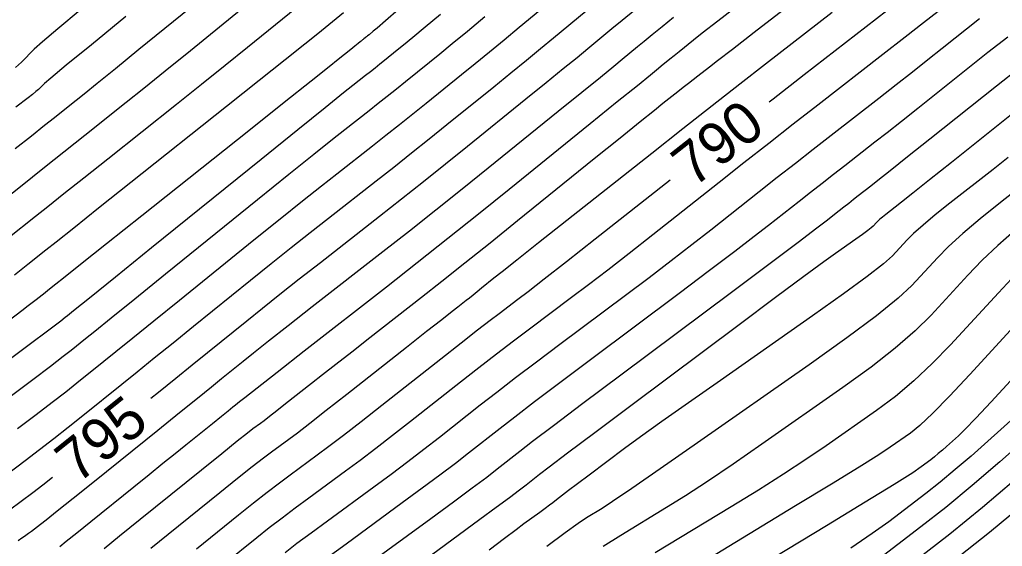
# Model space of a CAD drawing. Extents: x 2079879 to 2092887, y 778083 to 784051.
# Drawn here: x 2084037.6 to 2084103, y 780828.7 to 780863.7 of the extents above; entities that cross this region are included whole.
import ezdxf

# ---------------------------------------------------------------- set-up
doc = ezdxf.new("R2010")
doc.units = 0
doc.layers.add('DT_X_Contour_Major', color=7, linetype='Continuous')
doc.layers.add('DT_X_Contour_Minor', color=7, linetype='Continuous')

msp = doc.modelspace()

# ---------------------------------------------------------------- linework, layer by layer
at = {"layer": 'DT_X_Contour_Major'}
for points in [[(2084105.037, 780871.756), (2084102.559, 780869.94), (2084101.721, 780869.325), (2084101.066, 780868.841), (2084100.595, 780868.488), (2084100.307, 780868.266), (2084099.784, 780867.849), (2084099.355, 780867.511), (2084098.46, 780866.813), (2084097.099, 780865.752), (2084095.273, 780864.33), (2084089.781, 780860.056), (2084087.717, 780858.447), (2084087.46, 780858.246)], [(2084062.801, 780864.405), (2084061.933, 780863.66), (2084061.371, 780863.179), (2084061.115, 780862.961), (2084060.841, 780862.733), (2084060.747, 780862.656), (2084060.672, 780862.593), (2084060.615, 780862.547), (2084060.577, 780862.516), (2084060.5, 780862.453), (2084060.471, 780862.43), (2084060.442, 780862.407), (2084060.413, 780862.384), (2084060.384, 780862.361), (2084060.306, 780862.3), (2084060.242, 780862.249), (2084060.106, 780862.139), (2084059.899, 780861.972), (2084059.621, 780861.748), (2084058.786, 780861.072), (2084058.179, 780860.585), (2084056.985, 780859.633), (2084055.203, 780858.215), (2084052.835, 780856.331), (2084045.737, 780850.685), (2084043.383, 780848.813), (2084041.645, 780847.43), (2084040.523, 780846.538), (2084040.017, 780846.135), (2084039.488, 780845.714), (2084039.29, 780845.557), (2084039.091, 780845.401), (2084038.893, 780845.246), (2084038.694, 780845.092), (2084038.164, 780844.682), (2084037.749, 780844.363), (2084036.898, 780843.714)], [(2084044.664, 780863.945), (2084042.372, 780862.066), (2084040.707, 780860.696), (2084039.668, 780859.833), (2084039.254, 780859.478), (2084038.987, 780859.21), (2084038.861, 780859.092), (2084038.683, 780858.942), (2084038.452, 780858.758), (2084038.17, 780858.541), (2084037.347, 780857.919)], [(2084078.524, 780864.374), (2084077.671, 780863.678), (2084076.987, 780863.115), (2084075.389, 780861.787), (2084074.682, 780861.204), (2084073.761, 780860.451), (2084072.626, 780859.528), (2084071.276, 780858.435), (2084067.391, 780855.292), (2084065.932, 780854.116), (2084064.47, 780852.948), (2084063.003, 780851.786), (2084061.533, 780850.631), (2084057.607, 780847.559), (2084056.197, 780846.452), (2084054.91, 780845.435), (2084053.746, 780844.509), (2084052.706, 780843.673), (2084050.097, 780841.562), (2084049.081, 780840.742), (2084047.992, 780839.861), (2084046.828, 780838.922), (2084046.332, 780838.521)], [(2084103.91, 780857.682), (2084099.568, 780854.222), (2084098.114, 780853.063), (2084097.008, 780852.183), (2084096.25, 780851.581), (2084095.84, 780851.257), (2084095.212, 780850.764), (2084094.997, 780850.592), (2084094.82, 780850.445), (2084094.683, 780850.322), (2084094.585, 780850.224), (2084094.375, 780849.997), (2084094.244, 780849.878), (2084094.005, 780849.692), (2084093.66, 780849.439), (2084093.209, 780849.119), (2084091.863, 780848.177), (2084091.085, 780847.616), (2084089.757, 780846.637), (2084087.881, 780845.24), (2084085.456, 780843.427), (2084078.258, 780838.035), (2084075.854, 780836.233), (2084074.041, 780834.87), (2084072.818, 780833.945), (2084072.185, 780833.46), (2084071.286, 780832.751), (2084070.84, 780832.408), (2084070.177, 780831.911), (2084069.297, 780831.26), (2084068.199, 780830.455), (2084064.983, 780828.102)], [(2084080.857, 780853.054), (2084075.875, 780849.117), (2084073.981, 780847.624), (2084072.495, 780846.456), (2084071.415, 780845.615), (2084070.743, 780845.101), (2084069.493, 780844.165), (2084068.899, 780843.712), (2084068.054, 780843.058), (2084066.958, 780842.201), (2084065.612, 780841.142), (2084061.687, 780838.048), (2084060.315, 780836.971), (2084059.142, 780836.061), (2084058.169, 780835.317), (2084057.395, 780834.741), (2084055.596, 780833.425), (2084054.875, 780832.888), (2084054.061, 780832.263), (2084053.153, 780831.55), (2084052.152, 780830.748), (2084049.359, 780828.494)], [(2084104.718, 780844.391), (2084100.786, 780840.116), (2084099.434, 780838.669), (2084098.325, 780837.536), (2084097.46, 780836.716), (2084096.839, 780836.21), (2084095.508, 780835.278), (2084094.74, 780834.771), (2084093.435, 780833.95), (2084091.592, 780832.814), (2084089.212, 780831.364), (2084082.15, 780827.077), (2084079.694, 780825.565), (2084077.623, 780824.243), (2084075.936, 780823.113), (2084074.633, 780822.172), (2084071.674, 780819.919), (2084070.535, 780819.049), (2084069.338, 780818.129), (2084068.084, 780817.158), (2084066.772, 780816.137), (2084065.956, 780815.5)], [(2084039.784, 780833.26), (2084039.147, 780832.761), (2084038.477, 780832.249), (2084036.921, 780831.081)], [(2084104.154, 780831.308), (2084102.097, 780829.605), (2084099.669, 780827.666)]]:
    msp.add_lwpolyline(points, dxfattribs=at)
at = {"layer": 'DT_X_Contour_Minor'}
for points in [[(2084056.414, 780867.752), (2084050.901, 780863.244), (2084048.962, 780861.661), (2084047.281, 780860.296), (2084045.858, 780859.146), (2084044.693, 780858.214), (2084041.929, 780856.016), (2084039.907, 780854.407), (2084038.934, 780853.633), (2084037.986, 780852.879), (2084035.491, 780850.894)], [(2084057.775, 780865.974), (2084054.164, 780863.021), (2084052.765, 780861.882), (2084051.277, 780860.679), (2084049.699, 780859.413), (2084048.031, 780858.083), (2084043.466, 780854.452), (2084041.882, 780853.192), (2084040.553, 780852.135), (2084039.48, 780851.281), (2084038.663, 780850.631), (2084036.823, 780849.168)], [(2084050.134, 780865.509), (2084045.53, 780861.743), (2084043.974, 780860.472), (2084042.759, 780859.481), (2084041.886, 780858.773), (2084041.355, 780858.345), (2084040.393, 780857.58), (2084039.929, 780857.211), (2084039.261, 780856.68), (2084038.387, 780855.985), (2084037.309, 780855.127)], [(2084073.573, 780865.49), (2084070.827, 780863.21), (2084069.816, 780862.372), (2084068.84, 780861.569), (2084067.9, 780860.801), (2084066.997, 780860.067), (2084064.635, 780858.156), (2084063.748, 780857.442), (2084062.859, 780856.731), (2084061.967, 780856.025), (2084061.074, 780855.323), (2084058.687, 780853.455), (2084057.672, 780852.655), (2084056.417, 780851.655), (2084054.921, 780850.454), (2084053.186, 780849.054), (2084048.237, 780845.052), (2084046.53, 780843.672), (2084045.12, 780842.532), (2084044.008, 780841.633), (2084043.193, 780840.975), (2084041.415, 780839.541), (2084040.669, 780838.948), (2084039.763, 780838.244), (2084038.697, 780837.429), (2084037.471, 780836.504)], [(2084085.501, 780864.769), (2084084.029, 780863.63), (2084083.002, 780862.831), (2084082.42, 780862.372), (2084081.46, 780861.6), (2084081.124, 780861.329), (2084080.836, 780861.095), (2084080.595, 780860.899), (2084080.402, 780860.74), (2084079.951, 780860.365), (2084079.549, 780860.037), (2084078.683, 780859.334), (2084077.352, 780858.255), (2084075.556, 780856.802), (2084070.148, 780852.427), (2084068.117, 780850.791), (2084066.081, 780849.164), (2084064.039, 780847.547), (2084061.993, 780845.938), (2084056.528, 780841.662), (2084054.722, 780840.249), (2084053.403, 780839.216), (2084052.571, 780838.564), (2084052.226, 780838.292), (2084051.956, 780838.073), (2084051.785, 780837.935), (2084051.473, 780837.683), (2084051.022, 780837.319), (2084050.43, 780836.841), (2084048.665, 780835.417), (2084047.951, 780834.842), (2084047.136, 780834.184), (2084046.218, 780833.443), (2084045.198, 780832.62), (2084042.34, 780830.314), (2084041.396, 780829.552), (2084040.707, 780828.994), (2084040.273, 780828.639)], [(2084075.28, 780864.302), (2084073.108, 780862.499), (2084072.249, 780861.788), (2084071.301, 780861.01), (2084070.263, 780860.164), (2084069.137, 780859.251), (2084066.013, 780856.724), (2084064.84, 780855.779), (2084063.664, 780854.84), (2084062.485, 780853.905), (2084061.303, 780852.977), (2084058.147, 780850.507), (2084056.934, 780849.554), (2084055.663, 780848.545), (2084054.334, 780847.482), (2084052.946, 780846.363), (2084049.167, 780843.307), (2084047.806, 780842.207), (2084046.556, 780841.197), (2084045.418, 780840.278), (2084044.392, 780839.449), (2084041.804, 780837.362), (2084040.837, 780836.588), (2084039.876, 780835.832), (2084038.922, 780835.095), (2084037.974, 780834.377), (2084035.455, 780832.484)], [(2084065.591, 780864.073), (2084064.57, 780863.225), (2084063.75, 780862.547), (2084063.132, 780862.038), (2084062.717, 780861.699), (2084061.878, 780861.021), (2084061.564, 780860.767), (2084061.248, 780860.515), (2084060.931, 780860.264), (2084060.614, 780860.015), (2084059.767, 780859.352), (2084059.147, 780858.858), (2084057.924, 780857.874), (2084056.096, 780856.4), (2084053.665, 780854.435), (2084046.378, 780848.541), (2084043.979, 780846.602), (2084042.249, 780845.203), (2084041.187, 780844.344), (2084040.794, 780844.027), (2084040.638, 780843.9), (2084040.333, 780843.668), (2084039.536, 780843.067), (2084038.246, 780842.097), (2084036.464, 780840.758)], [(2084068.546, 780863.921), (2084067.382, 780862.956), (2084066.379, 780862.128), (2084065.537, 780861.437), (2084064.857, 780860.883), (2084063.257, 780859.589), (2084062.656, 780859.105), (2084062.053, 780858.623), (2084061.449, 780858.145), (2084060.844, 780857.669), (2084059.227, 780856.404), (2084058.409, 780855.757), (2084057.17, 780854.764), (2084055.509, 780853.427), (2084053.426, 780851.744), (2084047.307, 780846.797), (2084045.254, 780845.137), (2084043.685, 780843.867), (2084042.598, 780842.989), (2084041.994, 780842.501), (2084041.027, 780841.721), (2084040.501, 780841.308), (2084039.649, 780840.656), (2084038.471, 780839.763), (2084036.967, 780838.631)], [(2084059.137, 780864.196), (2084057.427, 780862.798), (2084056.568, 780862.102), (2084055.272, 780861.062), (2084053.539, 780859.679), (2084051.37, 780857.952), (2084045.003, 780852.887), (2084042.858, 780851.182), (2084041.2, 780849.862), (2084040.027, 780848.929), (2084039.34, 780848.383), (2084038.156, 780847.441), (2084037.711, 780847.089), (2084037.267, 780846.739)], [(2084041.633, 780864.376), (2084040.143, 780863.134), (2084039.123, 780862.262), (2084038.573, 780861.76), (2084037.733, 780860.915), (2084037.336, 780860.545)], [(2084081.098, 780863.88), (2084080.335, 780863.265), (2084079.68, 780862.734), (2084079.133, 780862.288), (2084078.695, 780861.927), (2084077.67, 780861.076), (2084077.116, 780860.621), (2084076.222, 780859.892), (2084074.989, 780858.892), (2084073.416, 780857.618), (2084068.769, 780853.859), (2084067.025, 780852.454), (2084065.275, 780851.056), (2084063.521, 780849.666), (2084061.763, 780848.285), (2084057.068, 780844.611), (2084055.459, 780843.351), (2084054.156, 780842.326), (2084053.159, 780841.536), (2084052.466, 780840.982), (2084051.026, 780839.818), (2084050.357, 780839.277), (2084049.427, 780838.526), (2084048.239, 780837.567), (2084046.79, 780836.398), (2084042.581, 780833.003), (2084041.173, 780831.868), (2084040.103, 780831.009), (2084039.372, 780830.427), (2084038.98, 780830.122), (2084038.388, 780829.677), (2084038.182, 780829.523), (2084038.009, 780829.395), (2084037.868, 780829.293), (2084037.759, 780829.217), (2084037.514, 780829.049)], [(2084088.384, 780864.362), (2084086.459, 780862.878), (2084085.001, 780861.753), (2084084.009, 780860.987), (2084083.484, 780860.58), (2084082.706, 780859.975), (2084082.405, 780859.739), (2084082.083, 780859.487), (2084081.741, 780859.218), (2084081.379, 780858.933), (2084080.387, 780858.149), (2084079.822, 780857.698), (2084078.873, 780856.935), (2084077.538, 780855.858), (2084075.819, 780854.468), (2084070.722, 780850.344), (2084068.888, 780848.865), (2084067.211, 780847.521), (2084065.69, 780846.312), (2084064.325, 780845.238), (2084060.894, 780842.553), (2084059.687, 780841.608), (2084058.64, 780840.787), (2084057.752, 780840.09), (2084057.023, 780839.517), (2084055.294, 780838.153), (2084054.703, 780837.689), (2084054.227, 780837.318), (2084053.867, 780837.04), (2084053.622, 780836.857), (2084053.122, 780836.491), (2084052.767, 780836.217), (2084052.077, 780835.669), (2084051.051, 780834.846), (2084049.689, 780833.75), (2084045.611, 780830.459), (2084044.25, 780829.358), (2084043.225, 780828.522)], [(2084091.646, 780864.22), (2084087.215, 780860.772), (2084085.497, 780859.431), (2084083.664, 780857.995), (2084081.717, 780856.464), (2084079.655, 780854.837), (2084074.005, 780850.373), (2084072.112, 780848.877), (2084070.672, 780847.737), (2084069.684, 780846.952), (2084069.148, 780846.524), (2084068.324, 780845.857), (2084068.027, 780845.618), (2084067.756, 780845.4), (2084067.51, 780845.205), (2084067.289, 780845.031), (2084066.734, 780844.597), (2084066.365, 780844.307), (2084065.676, 780843.764), (2084064.665, 780842.968), (2084063.333, 780841.918), (2084059.354, 780838.782), (2084057.995, 780837.713), (2084056.901, 780836.86), (2084056.072, 780836.221), (2084055.508, 780835.799), (2084054.359, 780834.958), (2084053.821, 780834.553), (2084053.069, 780833.966), (2084052.102, 780833.198), (2084050.921, 780832.249), (2084047.485, 780829.477), (2084046.318, 780828.53)], [(2084098.68, 780864.282), (2084097.721, 780863.529), (2084096.496, 780862.572), (2084095.006, 780861.411), (2084090.678, 780858.042), (2084089.052, 780856.774), (2084087.418, 780855.495), (2084085.776, 780854.205), (2084084.127, 780852.904), (2084079.719, 780849.421), (2084078.142, 780848.18), (2084076.715, 780847.069), (2084075.439, 780846.088), (2084074.314, 780845.237), (2084071.516, 780843.141), (2084070.442, 780842.33), (2084069.319, 780841.471), (2084068.147, 780840.563), (2084066.927, 780839.606), (2084063.607, 780836.989), (2084062.403, 780836.046), (2084061.281, 780835.181), (2084060.24, 780834.393), (2084059.281, 780833.683), (2084056.834, 780831.893), (2084055.929, 780831.224), (2084055.053, 780830.56), (2084054.205, 780829.901), (2084053.384, 780829.248), (2084051.233, 780827.512)], [(2084101.434, 780863.782), (2084098.965, 780861.814), (2084098.006, 780861.053), (2084096.982, 780860.245), (2084095.894, 780859.391), (2084094.74, 780858.491), (2084091.576, 780856.028), (2084090.386, 780855.101), (2084089.192, 780854.166), (2084087.991, 780853.223), (2084086.786, 780852.272), (2084083.563, 780849.725), (2084082.302, 780848.737), (2084080.935, 780847.683), (2084079.463, 780846.561), (2084077.886, 780845.373), (2084073.538, 780842.117), (2084071.984, 780840.948), (2084070.584, 780839.884), (2084069.336, 780838.924), (2084068.241, 780838.069), (2084065.527, 780835.929), (2084064.491, 780835.121), (2084063.419, 780834.301), (2084062.311, 780833.469), (2084061.168, 780832.625), (2084058.071, 780830.36), (2084056.984, 780829.559), (2084056.045, 780828.857), (2084055.256, 780828.253)], [(2084103.314, 780862.577), (2084101.998, 780861.54), (2084098.555, 780858.797), (2084097.332, 780857.823), (2084096.244, 780856.961), (2084095.291, 780856.211), (2084094.473, 780855.571), (2084092.473, 780854.014), (2084091.721, 780853.428), (2084090.966, 780852.837), (2084090.207, 780852.24), (2084089.445, 780851.639), (2084087.407, 780850.029), (2084086.462, 780849.294), (2084085.156, 780848.296), (2084083.487, 780847.034), (2084081.457, 780845.509), (2084075.56, 780841.093), (2084073.527, 780839.565), (2084071.848, 780838.296), (2084070.525, 780837.285), (2084069.556, 780836.533), (2084067.447, 780834.87), (2084066.579, 780834.196), (2084065.558, 780833.421), (2084064.383, 780832.544), (2084063.054, 780831.567), (2084059.308, 780828.827), (2084058.038, 780827.895)], [(2084104.145, 780860.551), (2084102.562, 780859.299), (2084098.146, 780855.779), (2084096.658, 780854.594), (2084095.505, 780853.677), (2084094.688, 780853.03), (2084094.207, 780852.651), (2084093.37, 780852), (2084093.055, 780851.755), (2084092.74, 780851.508), (2084092.422, 780851.258), (2084092.103, 780851.007), (2084091.251, 780850.333), (2084090.623, 780849.851), (2084089.376, 780848.909), (2084087.511, 780847.507), (2084085.028, 780845.646), (2084077.583, 780840.069), (2084075.069, 780838.183), (2084073.113, 780836.709), (2084071.713, 780835.647), (2084070.871, 780834.996), (2084069.366, 780833.811), (2084068.667, 780833.271), (2084067.696, 780832.541), (2084066.454, 780831.62), (2084064.941, 780830.509), (2084060.545, 780827.294)], [(2084103.351, 780854.561), (2084102.337, 780853.765), (2084099.474, 780851.519), (2084098.49, 780850.734), (2084097.685, 780850.062), (2084097.058, 780849.503), (2084096.611, 780849.058), (2084095.657, 780848.02), (2084095.057, 780847.479), (2084093.971, 780846.632), (2084092.399, 780845.479), (2084090.341, 780844.022), (2084084.207, 780839.727), (2084082.083, 780838.235), (2084080.315, 780836.981), (2084078.9, 780835.963), (2084077.84, 780835.183), (2084075.486, 780833.42), (2084074.7, 780832.831), (2084074.107, 780832.385), (2084073.707, 780832.082), (2084073.5, 780831.924), (2084073.206, 780831.692), (2084073.06, 780831.58), (2084072.843, 780831.417), (2084072.555, 780831.204), (2084072.196, 780830.941), (2084071.144, 780830.171), (2084070.624, 780829.785), (2084069.851, 780829.204), (2084068.826, 780828.428)], [(2084106.729, 780854.623), (2084102.834, 780851.568), (2084101.476, 780850.479), (2084100.324, 780849.503), (2084099.378, 780848.64), (2084098.638, 780847.891), (2084096.94, 780846.044), (2084096.035, 780845.195), (2084094.593, 780844.032), (2084092.616, 780842.555), (2084090.102, 780840.764), (2084082.683, 780835.57), (2084080.2, 780833.836), (2084078.316, 780832.531), (2084077.031, 780831.654), (2084076.344, 780831.204), (2084075.311, 780830.577), (2084074.758, 780830.209), (2084073.873, 780829.572), (2084072.657, 780828.669)], [(2084103.767, 780849.678), (2084102.654, 780848.701), (2084101.62, 780847.717), (2084100.665, 780846.725), (2084098.222, 780844.068), (2084097.168, 780843.02), (2084095.837, 780841.866), (2084094.23, 780840.608), (2084092.347, 780839.246), (2084086.958, 780835.473), (2084085.047, 780834.148), (2084083.356, 780833.004), (2084081.884, 780832.04), (2084080.633, 780831.258), (2084077.591, 780829.411), (2084076.403, 780828.661)], [(2084103.862, 780846.793), (2084102.691, 780845.558), (2084099.504, 780842.092), (2084098.301, 780840.844), (2084097.081, 780839.701), (2084095.845, 780838.662), (2084094.593, 780837.728), (2084091.233, 780835.375), (2084089.893, 780834.46), (2084088.395, 780833.477), (2084086.738, 780832.427), (2084084.923, 780831.311), (2084079.87, 780828.244)], [(2084103.506, 780839.703), (2084102.204, 780838.294), (2084101.192, 780837.213), (2084100.467, 780836.459), (2084100.031, 780836.033), (2084099.254, 780835.332), (2084098.969, 780835.08), (2084098.698, 780834.848), (2084098.441, 780834.636), (2084098.198, 780834.444), (2084097.567, 780833.961), (2084096.996, 780833.58), (2084095.753, 780832.802), (2084093.839, 780831.626), (2084091.254, 780830.053), (2084083.466, 780825.326)], [(2084105.029, 780838.414), (2084101.991, 780835.677), (2084100.879, 780834.69), (2084099.821, 780833.783), (2084098.816, 780832.955), (2084097.866, 780832.206), (2084095.403, 780830.317), (2084094.311, 780829.524), (2084092.881, 780828.564)], [(2084104.729, 780836.021), (2084102.789, 780834.3), (2084100.943, 780832.718), (2084099.191, 780831.274), (2084097.534, 780829.969), (2084093.239, 780826.673)], [(2084103.728, 780833.035), (2084101.634, 780831.264), (2084099.459, 780829.496), (2084097.202, 780827.731)]]:
    msp.add_lwpolyline(points, dxfattribs=at)

# ---------------------------------------------------------------- texts
at = {"layer": 'DT_X_Contour_Major'}
for s, rotation, p in [('790', 38.1768, (2084082.421, 780852.51)), ('795', 38.78351, (2084041.456, 780832.797))]:
    msp.add_text(s, height=2.8, rotation=rotation, dxfattribs=at).set_placement(p)

doc.saveas('drawing.dxf')
